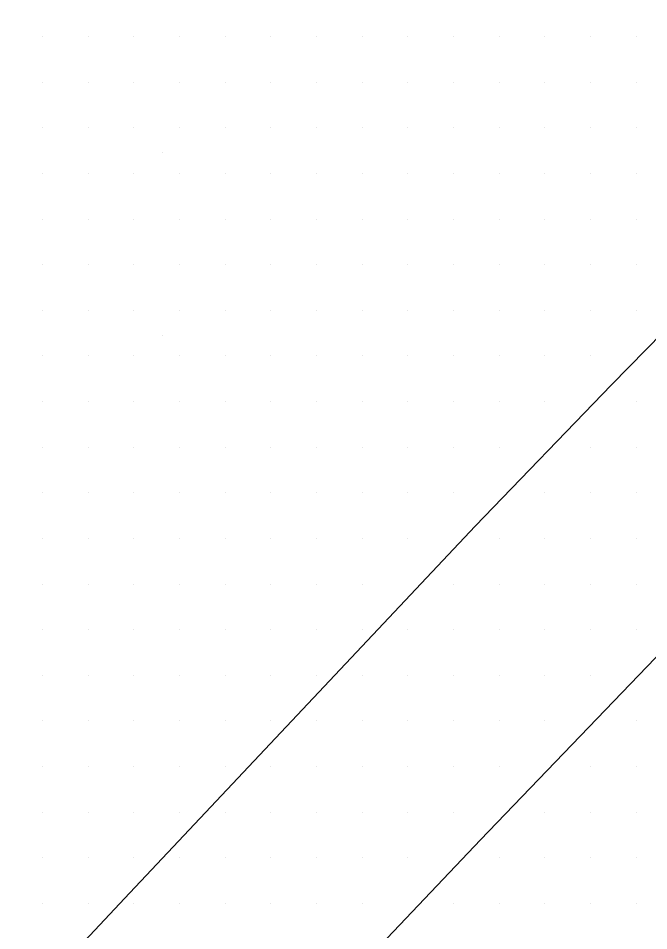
# Model space of a CAD drawing. Extents: x 1762120 to 1766775, y 709485 to 712965.
# Drawn here: x 1766407.42 to 1766441.93, y 710292.26 to 710342.25 of the extents above; entities that cross this region are included whole.
import ezdxf

# ---------------------------------------------------------------- set-up
doc = ezdxf.new("R2010")
doc.units = 0
for name, color, linetype in [('Exist DTM QL2 LIDAR Elevation Point', 7, 'Continuous'), ('Exist DTM Scan Elevation Point', 7, 'Continuous'), ('Exist Roads EOT', 7, 'Continuous')]:
    doc.layers.add(name, color=color, linetype=linetype)

msp = doc.modelspace()

# ---------------------------------------------------------------- linework, layer by layer
at = {"layer": 'Exist DTM QL2 LIDAR Elevation Point'}
for p, q in [((1766415.297, 710334.875), (1766415.297, 710334.875)), ((1766415.297, 710324.874), (1766415.297, 710324.874))]:
    msp.add_line(p, q, dxfattribs=at)
at = {"layer": 'Exist DTM Scan Elevation Point'}
for p, q in [((1766408.75, 710341.25), (1766408.75, 710341.25)), ((1766411.25, 710341.25), (1766411.25, 710341.25)), ((1766413.75, 710341.25), (1766413.75, 710341.25)), ((1766416.25, 710341.25), (1766416.25, 710341.25)), ((1766418.75, 710341.25), (1766418.75, 710341.25)), ((1766421.25, 710341.25), (1766421.25, 710341.25)), ((1766423.75, 710341.25), (1766423.75, 710341.25)), ((1766426.25, 710341.25), (1766426.25, 710341.25)), ((1766428.75, 710341.25), (1766428.75, 710341.25)), ((1766431.25, 710341.25), (1766431.25, 710341.25)), ((1766433.75, 710341.25), (1766433.75, 710341.25)), ((1766436.25, 710341.25), (1766436.25, 710341.25)), ((1766438.75, 710341.25), (1766438.75, 710341.25)), ((1766441.25, 710341.25), (1766441.25, 710341.25)), ((1766408.75, 710338.75), (1766408.75, 710338.75)), ((1766411.25, 710338.75), (1766411.25, 710338.75)), ((1766413.75, 710338.75), (1766413.75, 710338.75)), ((1766416.25, 710338.75), (1766416.25, 710338.75)), ((1766418.75, 710338.75), (1766418.75, 710338.75)), ((1766421.25, 710338.75), (1766421.25, 710338.75)), ((1766423.75, 710338.75), (1766423.75, 710338.75)), ((1766426.25, 710338.75), (1766426.25, 710338.75)), ((1766428.75, 710338.75), (1766428.75, 710338.75)), ((1766431.25, 710338.75), (1766431.25, 710338.75)), ((1766433.75, 710338.75), (1766433.75, 710338.75)), ((1766436.25, 710338.75), (1766436.25, 710338.75)), ((1766438.75, 710338.75), (1766438.75, 710338.75)), ((1766441.25, 710338.75), (1766441.25, 710338.75)), ((1766408.75, 710336.25), (1766408.75, 710336.25)), ((1766411.25, 710336.25), (1766411.25, 710336.25)), ((1766413.75, 710336.25), (1766413.75, 710336.25)), ((1766416.25, 710336.25), (1766416.25, 710336.25)), ((1766418.75, 710336.25), (1766418.75, 710336.25)), ((1766421.25, 710336.25), (1766421.25, 710336.25)), ((1766423.75, 710336.25), (1766423.75, 710336.25)), ((1766426.25, 710336.25), (1766426.25, 710336.25)), ((1766428.75, 710336.25), (1766428.75, 710336.25)), ((1766431.25, 710336.25), (1766431.25, 710336.25)), ((1766433.75, 710336.25), (1766433.75, 710336.25)), ((1766436.25, 710336.25), (1766436.25, 710336.25)), ((1766438.75, 710336.25), (1766438.75, 710336.25)), ((1766441.25, 710336.25), (1766441.25, 710336.25)), ((1766408.75, 710333.75), (1766408.75, 710333.75)), ((1766411.25, 710333.75), (1766411.25, 710333.75)), ((1766413.75, 710333.75), (1766413.75, 710333.75)), ((1766416.25, 710333.75), (1766416.25, 710333.75)), ((1766418.75, 710333.75), (1766418.75, 710333.75)), ((1766421.25, 710333.75), (1766421.25, 710333.75)), ((1766423.75, 710333.75), (1766423.75, 710333.75)), ((1766426.25, 710333.75), (1766426.25, 710333.75)), ((1766428.75, 710333.75), (1766428.75, 710333.75)), ((1766431.25, 710333.75), (1766431.25, 710333.75)), ((1766433.75, 710333.75), (1766433.75, 710333.75)), ((1766436.25, 710333.75), (1766436.25, 710333.75)), ((1766438.75, 710333.75), (1766438.75, 710333.75)), ((1766441.25, 710333.75), (1766441.25, 710333.75)), ((1766408.75, 710331.25), (1766408.75, 710331.25)), ((1766411.25, 710331.25), (1766411.25, 710331.25)), ((1766413.75, 710331.25), (1766413.75, 710331.25)), ((1766416.25, 710331.25), (1766416.25, 710331.25)), ((1766418.75, 710331.25), (1766418.75, 710331.25)), ((1766421.25, 710331.25), (1766421.25, 710331.25)), ((1766423.75, 710331.25), (1766423.75, 710331.25)), ((1766426.25, 710331.25), (1766426.25, 710331.25)), ((1766428.75, 710331.25), (1766428.75, 710331.25)), ((1766431.25, 710331.25), (1766431.25, 710331.25)), ((1766433.75, 710331.25), (1766433.75, 710331.25)), ((1766436.25, 710331.25), (1766436.25, 710331.25)), ((1766438.75, 710331.25), (1766438.75, 710331.25)), ((1766441.25, 710331.25), (1766441.25, 710331.25)), ((1766408.75, 710328.75), (1766408.75, 710328.75)), ((1766411.25, 710328.75), (1766411.25, 710328.75)), ((1766413.75, 710328.75), (1766413.75, 710328.75)), ((1766416.25, 710328.75), (1766416.25, 710328.75)), ((1766418.75, 710328.75), (1766418.75, 710328.75)), ((1766421.25, 710328.75), (1766421.25, 710328.75)), ((1766423.75, 710328.75), (1766423.75, 710328.75)), ((1766426.25, 710328.75), (1766426.25, 710328.75)), ((1766428.75, 710328.75), (1766428.75, 710328.75)), ((1766431.25, 710328.75), (1766431.25, 710328.75)), ((1766433.75, 710328.75), (1766433.75, 710328.75)), ((1766436.25, 710328.75), (1766436.25, 710328.75)), ((1766438.75, 710328.75), (1766438.75, 710328.75)), ((1766441.25, 710328.75), (1766441.25, 710328.75)), ((1766408.75, 710326.25), (1766408.75, 710326.25)), ((1766411.25, 710326.25), (1766411.25, 710326.25)), ((1766413.75, 710326.25), (1766413.75, 710326.25)), ((1766416.25, 710326.25), (1766416.25, 710326.25)), ((1766418.75, 710326.25), (1766418.75, 710326.25)), ((1766421.25, 710326.25), (1766421.25, 710326.25)), ((1766423.75, 710326.25), (1766423.75, 710326.25)), ((1766426.25, 710326.25), (1766426.25, 710326.25)), ((1766428.75, 710326.25), (1766428.75, 710326.25)), ((1766431.25, 710326.25), (1766431.25, 710326.25)), ((1766433.75, 710326.25), (1766433.75, 710326.25)), ((1766436.25, 710326.25), (1766436.25, 710326.25)), ((1766438.75, 710326.25), (1766438.75, 710326.25)), ((1766441.25, 710326.25), (1766441.25, 710326.25)), ((1766408.75, 710323.75), (1766408.75, 710323.75)), ((1766411.25, 710323.75), (1766411.25, 710323.75)), ((1766413.75, 710323.75), (1766413.75, 710323.75)), ((1766416.25, 710323.75), (1766416.25, 710323.75)), ((1766418.75, 710323.75), (1766418.75, 710323.75)), ((1766421.25, 710323.75), (1766421.25, 710323.75)), ((1766423.75, 710323.75), (1766423.75, 710323.75)), ((1766426.25, 710323.75), (1766426.25, 710323.75)), ((1766428.75, 710323.75), (1766428.75, 710323.75)), ((1766431.25, 710323.75), (1766431.25, 710323.75)), ((1766433.75, 710323.75), (1766433.75, 710323.75)), ((1766436.25, 710323.75), (1766436.25, 710323.75)), ((1766438.75, 710323.75), (1766438.75, 710323.75)), ((1766408.75, 710321.25), (1766408.75, 710321.25)), ((1766411.25, 710321.25), (1766411.25, 710321.25)), ((1766413.75, 710321.25), (1766413.75, 710321.25)), ((1766416.25, 710321.25), (1766416.25, 710321.25)), ((1766418.75, 710321.25), (1766418.75, 710321.25)), ((1766421.25, 710321.25), (1766421.25, 710321.25)), ((1766423.75, 710321.25), (1766423.75, 710321.25)), ((1766426.25, 710321.25), (1766426.25, 710321.25)), ((1766428.75, 710321.25), (1766428.75, 710321.25)), ((1766431.25, 710321.25), (1766431.25, 710321.25)), ((1766433.75, 710321.25), (1766433.75, 710321.25)), ((1766436.25, 710321.25), (1766436.25, 710321.25)), ((1766441.25, 710321.25), (1766441.25, 710321.25)), ((1766408.75, 710318.75), (1766408.75, 710318.75)), ((1766411.25, 710318.75), (1766411.25, 710318.75)), ((1766413.75, 710318.75), (1766413.75, 710318.75)), ((1766416.25, 710318.75), (1766416.25, 710318.75)), ((1766418.75, 710318.75), (1766418.75, 710318.75)), ((1766421.25, 710318.75), (1766421.25, 710318.75)), ((1766423.75, 710318.75), (1766423.75, 710318.75)), ((1766426.25, 710318.75), (1766426.25, 710318.75)), ((1766428.75, 710318.75), (1766428.75, 710318.75)), ((1766431.25, 710318.75), (1766431.25, 710318.75)), ((1766433.75, 710318.75), (1766433.75, 710318.75)), ((1766438.75, 710318.75), (1766438.75, 710318.75)), ((1766441.25, 710318.75), (1766441.25, 710318.75)), ((1766408.75, 710316.25), (1766408.75, 710316.25)), ((1766411.25, 710316.25), (1766411.25, 710316.25)), ((1766413.75, 710316.25), (1766413.75, 710316.25)), ((1766416.25, 710316.25), (1766416.25, 710316.25)), ((1766418.75, 710316.25), (1766418.75, 710316.25)), ((1766421.25, 710316.25), (1766421.25, 710316.25)), ((1766423.75, 710316.25), (1766423.75, 710316.25)), ((1766426.25, 710316.25), (1766426.25, 710316.25)), ((1766428.75, 710316.25), (1766428.75, 710316.25)), ((1766431.25, 710316.25), (1766431.25, 710316.25)), ((1766436.25, 710316.25), (1766436.25, 710316.25)), ((1766438.75, 710316.25), (1766438.75, 710316.25)), ((1766441.25, 710316.25), (1766441.25, 710316.25)), ((1766408.75, 710313.75), (1766408.75, 710313.75)), ((1766411.25, 710313.75), (1766411.25, 710313.75)), ((1766413.75, 710313.75), (1766413.75, 710313.75)), ((1766416.25, 710313.75), (1766416.25, 710313.75)), ((1766418.75, 710313.75), (1766418.75, 710313.75)), ((1766421.25, 710313.75), (1766421.25, 710313.75)), ((1766423.75, 710313.75), (1766423.75, 710313.75)), ((1766426.25, 710313.75), (1766426.25, 710313.75)), ((1766428.75, 710313.75), (1766428.75, 710313.75)), ((1766433.75, 710313.75), (1766433.75, 710313.75)), ((1766436.25, 710313.75), (1766436.25, 710313.75)), ((1766438.75, 710313.75), (1766438.75, 710313.75)), ((1766441.25, 710313.75), (1766441.25, 710313.75)), ((1766408.75, 710311.25), (1766408.75, 710311.25)), ((1766411.25, 710311.25), (1766411.25, 710311.25)), ((1766413.75, 710311.25), (1766413.75, 710311.25)), ((1766416.25, 710311.25), (1766416.25, 710311.25)), ((1766418.75, 710311.25), (1766418.75, 710311.25)), ((1766421.25, 710311.25), (1766421.25, 710311.25)), ((1766423.75, 710311.25), (1766423.75, 710311.25)), ((1766426.25, 710311.25), (1766426.25, 710311.25)), ((1766431.25, 710311.25), (1766431.25, 710311.25)), ((1766433.75, 710311.25), (1766433.75, 710311.25)), ((1766436.25, 710311.25), (1766436.25, 710311.25)), ((1766438.75, 710311.25), (1766438.75, 710311.25)), ((1766441.25, 710311.25), (1766441.25, 710311.25)), ((1766408.75, 710308.75), (1766408.75, 710308.75)), ((1766411.25, 710308.75), (1766411.25, 710308.75)), ((1766413.75, 710308.75), (1766413.75, 710308.75)), ((1766416.25, 710308.75), (1766416.25, 710308.75)), ((1766418.75, 710308.75), (1766418.75, 710308.75)), ((1766421.25, 710308.75), (1766421.25, 710308.75)), ((1766423.75, 710308.75), (1766423.75, 710308.75)), ((1766426.25, 710308.75), (1766426.25, 710308.75)), ((1766428.75, 710308.75), (1766428.75, 710308.75)), ((1766431.25, 710308.75), (1766431.25, 710308.75)), ((1766433.75, 710308.75), (1766433.75, 710308.75)), ((1766436.25, 710308.75), (1766436.25, 710308.75)), ((1766438.75, 710308.75), (1766438.75, 710308.75)), ((1766441.25, 710308.75), (1766441.25, 710308.75)), ((1766408.75, 710306.25), (1766408.75, 710306.25)), ((1766411.25, 710306.25), (1766411.25, 710306.25)), ((1766413.75, 710306.25), (1766413.75, 710306.25)), ((1766416.25, 710306.25), (1766416.25, 710306.25)), ((1766418.75, 710306.25), (1766418.75, 710306.25)), ((1766421.25, 710306.25), (1766421.25, 710306.25)), ((1766423.75, 710306.25), (1766423.75, 710306.25)), ((1766426.25, 710306.25), (1766426.25, 710306.25)), ((1766428.75, 710306.25), (1766428.75, 710306.25)), ((1766431.25, 710306.25), (1766431.25, 710306.25)), ((1766433.75, 710306.25), (1766433.75, 710306.25)), ((1766436.25, 710306.25), (1766436.25, 710306.25)), ((1766438.75, 710306.25), (1766438.75, 710306.25)), ((1766408.75, 710303.75), (1766408.75, 710303.75)), ((1766411.25, 710303.75), (1766411.25, 710303.75)), ((1766413.75, 710303.75), (1766413.75, 710303.75)), ((1766416.25, 710303.75), (1766416.25, 710303.75)), ((1766418.75, 710303.75), (1766418.75, 710303.75)), ((1766421.25, 710303.75), (1766421.25, 710303.75)), ((1766423.75, 710303.75), (1766423.75, 710303.75)), ((1766426.25, 710303.75), (1766426.25, 710303.75)), ((1766428.75, 710303.75), (1766428.75, 710303.75)), ((1766431.25, 710303.75), (1766431.25, 710303.75)), ((1766433.75, 710303.75), (1766433.75, 710303.75)), ((1766436.25, 710303.75), (1766436.25, 710303.75)), ((1766441.25, 710303.75), (1766441.25, 710303.75)), ((1766408.75, 710301.25), (1766408.75, 710301.25)), ((1766411.25, 710301.25), (1766411.25, 710301.25)), ((1766413.75, 710301.25), (1766413.75, 710301.25)), ((1766416.25, 710301.25), (1766416.25, 710301.25)), ((1766418.75, 710301.25), (1766418.75, 710301.25)), ((1766421.25, 710301.25), (1766421.25, 710301.25)), ((1766423.75, 710301.25), (1766423.75, 710301.25)), ((1766426.25, 710301.25), (1766426.25, 710301.25)), ((1766428.75, 710301.25), (1766428.75, 710301.25)), ((1766431.25, 710301.25), (1766431.25, 710301.25)), ((1766433.75, 710301.25), (1766433.75, 710301.25)), ((1766438.75, 710301.25), (1766438.75, 710301.25)), ((1766441.25, 710301.25), (1766441.25, 710301.25)), ((1766408.75, 710298.75), (1766408.75, 710298.75)), ((1766411.25, 710298.75), (1766411.25, 710298.75)), ((1766413.75, 710298.75), (1766413.75, 710298.75)), ((1766416.25, 710298.75), (1766416.25, 710298.75)), ((1766418.75, 710298.75), (1766418.75, 710298.75)), ((1766421.25, 710298.75), (1766421.25, 710298.75)), ((1766423.75, 710298.75), (1766423.75, 710298.75)), ((1766426.25, 710298.75), (1766426.25, 710298.75)), ((1766428.75, 710298.75), (1766428.75, 710298.75)), ((1766431.25, 710298.75), (1766431.25, 710298.75)), ((1766436.25, 710298.75), (1766436.25, 710298.75)), ((1766438.75, 710298.75), (1766438.75, 710298.75)), ((1766441.25, 710298.75), (1766441.25, 710298.75)), ((1766408.75, 710296.25), (1766408.75, 710296.25)), ((1766411.25, 710296.25), (1766411.25, 710296.25)), ((1766413.75, 710296.25), (1766413.75, 710296.25)), ((1766416.25, 710296.25), (1766416.25, 710296.25)), ((1766418.75, 710296.25), (1766418.75, 710296.25)), ((1766421.25, 710296.25), (1766421.25, 710296.25)), ((1766423.75, 710296.25), (1766423.75, 710296.25)), ((1766426.25, 710296.25), (1766426.25, 710296.25)), ((1766428.75, 710296.25), (1766428.75, 710296.25)), ((1766433.75, 710296.25), (1766433.75, 710296.25)), ((1766436.25, 710296.25), (1766436.25, 710296.25)), ((1766438.75, 710296.25), (1766438.75, 710296.25)), ((1766441.25, 710296.25), (1766441.25, 710296.25)), ((1766408.75, 710293.75), (1766408.75, 710293.75)), ((1766411.25, 710293.75), (1766411.25, 710293.75)), ((1766413.75, 710293.75), (1766413.75, 710293.75)), ((1766416.25, 710293.75), (1766416.25, 710293.75)), ((1766418.75, 710293.75), (1766418.75, 710293.75)), ((1766421.25, 710293.75), (1766421.25, 710293.75)), ((1766423.75, 710293.75), (1766423.75, 710293.75)), ((1766426.25, 710293.75), (1766426.25, 710293.75)), ((1766431.25, 710293.75), (1766431.25, 710293.75)), ((1766433.75, 710293.75), (1766433.75, 710293.75)), ((1766436.25, 710293.75), (1766436.25, 710293.75)), ((1766438.75, 710293.75), (1766438.75, 710293.75)), ((1766441.25, 710293.75), (1766441.25, 710293.75))]:
    msp.add_line(p, q, dxfattribs=at)
at = {"layer": 'Exist Roads EOT'}
for points in [[(1766568.038, 710453.157), (1766552.284, 710436.657), (1766544.436, 710428.539), (1766523.993, 710407.43), (1766517.056, 710400.359), (1766496.048, 710378.976), (1766488.854, 710371.674), (1766467.483, 710350.19), (1766460.671, 710343.374), (1766439.9, 710322.158), (1766432.427, 710314.426), (1766413.234, 710294.026), (1766405.574, 710285.856), (1766384.917, 710263.157), (1766378.895, 710256.578), (1766360.074, 710235.592), (1766353.217, 710227.855), (1766333.846, 710206.079), (1766327.052, 710198.498)], [(1766574.003, 710442.14), (1766571.722, 710439.952), (1766562.177, 710430.125), (1766551.627, 710419.279), (1766541.487, 710408.96), (1766530.733, 710397.801), (1766520.912, 710387.738), (1766509.801, 710376.389), (1766499.969, 710366.403), (1766485.078, 710351.14), (1766474.403, 710340.397), (1766463.973, 710329.687), (1766453.174, 710318.6), (1766443.19, 710308.148), (1766432.724, 710297.247), (1766422.501, 710286.473), (1766411.363, 710274.368), (1766406.112, 710268.745), (1766384.939, 710245.449), (1766363.374, 710221.324), (1766346.777, 710202.812), (1766331.946, 710186.304), (1766317.645, 710170.319)]]:
    msp.add_lwpolyline(points, dxfattribs=at)

doc.saveas('drawing.dxf')
